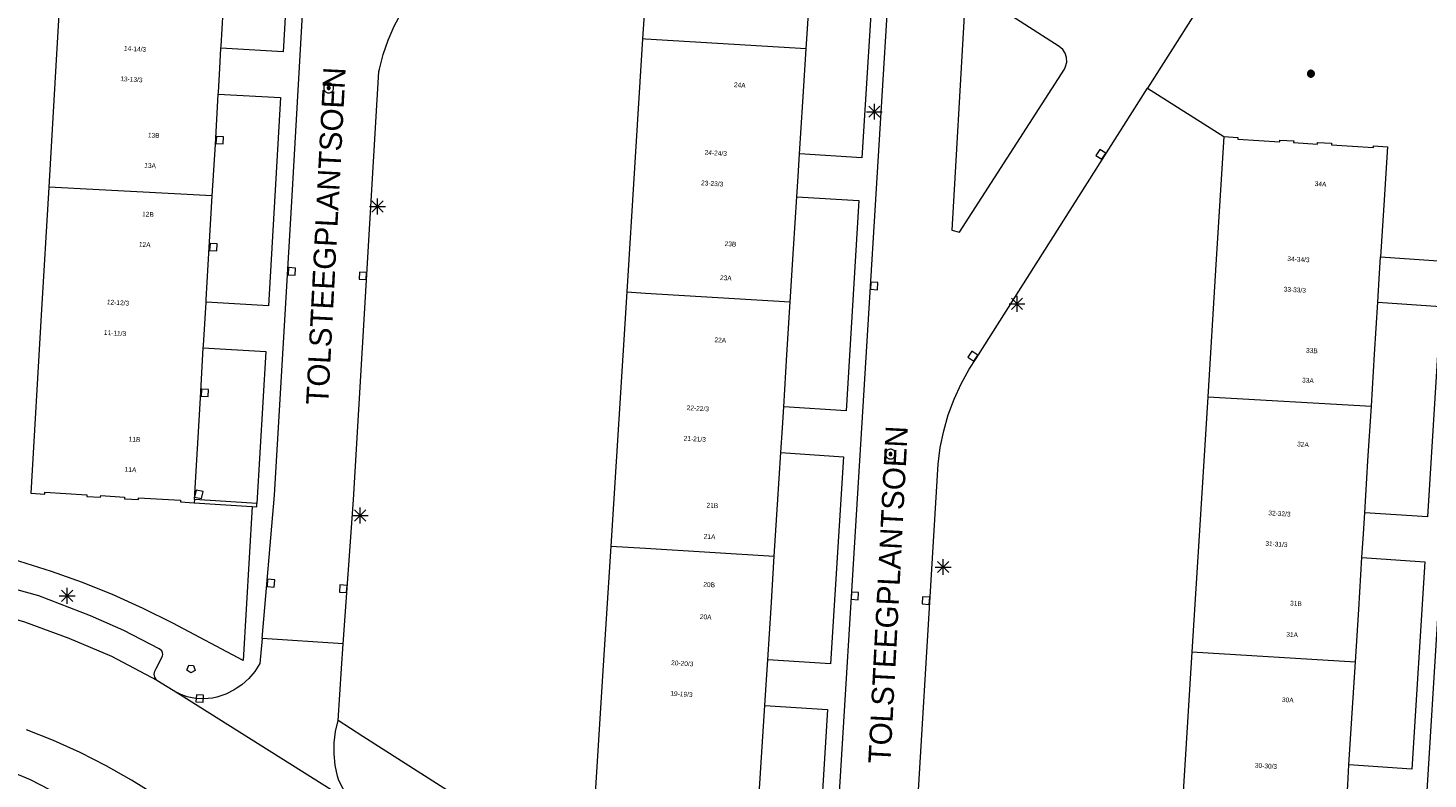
# Model space of a CAD drawing. Header units: metres. Extents: x 135779 to 137489, y 452643 to 455118.
# Tile 388 of 489: x 136961 to 137049, y 454242 to 454290. Entities that reach past the tile are written whole.
import ezdxf
from ezdxf.enums import TextEntityAlignment as Align

# ---------------------------------------------------------------- set-up
doc = ezdxf.new("R2010")
doc.units = ezdxf.units.M
for name, color, linetype, lineweight in [('KTop_BTD_Groenvoorziening', 62, 'Continuous', 13), ('KTop_NAR_Huisnummer (t)', 7, 'Continuous', 13), ('KTop_ORL_Weg_Straatnaam (t)', 7, 'Continuous', 13), ('KTop_PAL_Lichtmast', 40, 'Continuous', 13), ('KTop_PND_Grondvlaksituatie van BAG-pand [tachy]', 1, 'Continuous', 13), ('KTop_PND_Pandscheiding', 40, 'Continuous', 13), ('KTop_PUT_Brandkraan of -put', 1, 'Continuous', 13), ('KTop_PUT_Inspectie- of rioolput', 15, 'Continuous', 13), ('KTop_PUT_Kolk', 15, 'Continuous', 13), ('KTop_SHD_Muur', 15, 'Continuous', 13), ('KTop_VGO_Boom', 92, 'Continuous', 13), ('KTop_WGD_Rijbaan_Lokale weg', 251, 'Continuous', 13), ('KTop_WGD_Rijbaan_Lokale weg_verkeersdrempel', 40, 'Continuous', 13), ('KTop_WGD_Voetpad', 251, 'Continuous', 13)]:
    doc.layers.add(name, color=color, linetype=linetype, lineweight=lineweight)
doc.styles.add('Style-ROVU', font='ROVU.shx')

# ---------------------------------------------------------------- blocks, each defined once
blk = doc.blocks.new('PAL_Lichtmast')
at = {"layer": 'KTop_PAL_Lichtmast'}
for p, q in [((-0.354, -0.354), (0.354, 0.354)), ((0.354, -0.354), (-0.354, 0.354)), ((0, -0.5), (0, 0.5)), ((-0.5, 0), (0.5, 0))]:
    blk.add_line(p, q, dxfattribs=at)
blk = doc.blocks.new('PUT_Kolk')
at = {"layer": 'KTop_PUT_Kolk', "flags": 128}
blk.add_lwpolyline([(0.225, -0.225), (0.225, 0.225), (-0.225, 0.225), (-0.225, -0.225), (0.225, -0.225)], dxfattribs=at)
blk = doc.blocks.new('PUT_Brandkraan_of_-put')
at = {"layer": 'KTop_PUT_Brandkraan of -put'}
for p, q in [((-0.25, 0.034), (0, 0.25)), ((-0.158, -0.25), (-0.25, 0.034)), ((0, 0.25), (0.25, 0.033)), ((0.25, 0.033), (0.158, -0.25)), ((0.158, -0.25), (-0.158, -0.25))]:
    blk.add_line(p, q, dxfattribs=at)
blk = doc.blocks.new('PUT_Inspectie-_of_rioolput')
at = {"layer": 'KTop_PUT_Inspectie- of rioolput', "flags": 128}
for points in [[(0.31, 0), (0.308, 0.032), (0.303, 0.064), (0.294, 0.095), (0.283, 0.126), (0.268, 0.155), (0.25, 0.182), (0.23, 0.207), (0.207, 0.23), (0.182, 0.25), (0.154, 0.268), (0.126, 0.283), (0.095, 0.294), (0.064, 0.303), (0.032, 0.308), (0, 0.309), (-0.032, 0.308), (-0.064, 0.303), (-0.096, 0.294), (-0.126, 0.283), (-0.155, 0.268), (-0.182, 0.25), (-0.207, 0.23), (-0.23, 0.207), (-0.25, 0.182), (-0.268, 0.154), (-0.283, 0.126), (-0.294, 0.095), (-0.303, 0.064), (-0.308, 0.032), (-0.309, 0), (-0.308, -0.032), (-0.303, -0.064), (-0.294, -0.096), (-0.283, -0.126), (-0.268, -0.155), (-0.25, -0.182), (-0.23, -0.207), (-0.207, -0.23), (-0.182, -0.25), (-0.155, -0.268), (-0.126, -0.283), (-0.096, -0.294), (-0.064, -0.303), (-0.032, -0.308), (0, -0.309), (0.032, -0.308), (0.064, -0.303), (0.095, -0.294), (0.126, -0.283), (0.155, -0.268), (0.182, -0.25), (0.207, -0.23), (0.23, -0.207), (0.25, -0.182), (0.268, -0.155), (0.283, -0.126), (0.294, -0.096), (0.303, -0.064), (0.308, -0.032), (0.31, 0)], [(0.095, 0), (0.094, 0.009), (0.092, 0.019), (0.09, 0.029), (0.086, 0.038), (0.082, 0.047), (0.076, 0.055), (0.07, 0.063), (0.063, 0.07), (0.055, 0.076), (0.047, 0.082), (0.038, 0.086), (0.029, 0.09), (0.019, 0.092), (0.009, 0.094), (0, 0.094), (-0.01, 0.094), (-0.02, 0.092), (-0.029, 0.09), (-0.039, 0.086), (-0.048, 0.082), (-0.056, 0.076), (-0.064, 0.07), (-0.071, 0.063), (-0.077, 0.055), (-0.082, 0.047), (-0.087, 0.038), (-0.09, 0.029), (-0.093, 0.019), (-0.094, 0.009), (-0.095, 0), (-0.094, -0.01), (-0.093, -0.02), (-0.09, -0.029), (-0.087, -0.039), (-0.082, -0.048), (-0.077, -0.056), (-0.071, -0.064), (-0.064, -0.071), (-0.056, -0.077), (-0.047, -0.082), (-0.039, -0.087), (-0.029, -0.09), (-0.02, -0.093), (-0.01, -0.094), (0, -0.095), (0.009, -0.094), (0.019, -0.093), (0.029, -0.09), (0.038, -0.087), (0.047, -0.082), (0.055, -0.077), (0.063, -0.071), (0.07, -0.064), (0.076, -0.056), (0.082, -0.047), (0.086, -0.039), (0.09, -0.029), (0.092, -0.02), (0.094, -0.01), (0.095, 0)], [(0.035, 0), (0.034, 0.003), (0.034, 0.007), (0.033, 0.01), (0.031, 0.014), (0.03, 0.017), (0.028, 0.02), (0.026, 0.023), (0.023, 0.026), (0.02, 0.028), (0.017, 0.03), (0.014, 0.031), (0.01, 0.033), (0.007, 0.034), (0.003, 0.034), (0, 0.034), (-0.004, 0.034), (-0.007, 0.034), (-0.011, 0.033), (-0.014, 0.031), (-0.018, 0.03), (-0.021, 0.028), (-0.023, 0.026), (-0.026, 0.023), (-0.028, 0.02), (-0.03, 0.017), (-0.032, 0.014), (-0.033, 0.01), (-0.034, 0.007), (-0.035, 0.003), (-0.035, 0), (-0.035, -0.004), (-0.034, -0.007), (-0.033, -0.011), (-0.032, -0.014), (-0.03, -0.018), (-0.028, -0.021), (-0.026, -0.023), (-0.023, -0.026), (-0.021, -0.028), (-0.017, -0.03), (-0.014, -0.032), (-0.011, -0.033), (-0.007, -0.034), (-0.004, -0.035), (0, -0.035), (0.003, -0.035), (0.007, -0.034), (0.01, -0.033), (0.014, -0.032), (0.017, -0.03), (0.02, -0.028), (0.023, -0.026), (0.026, -0.023), (0.028, -0.021), (0.03, -0.017), (0.031, -0.014), (0.033, -0.011), (0.034, -0.007), (0.034, -0.004), (0.035, 0)], [(0.01, 0.02), (0.007, 0.02), (0.005, 0.021), (0.003, 0.022), (0.001, 0.022), (-0.001, 0.022), (-0.004, 0.022), (-0.006, 0.021), (-0.008, 0.02), (-0.01, 0.019), (-0.012, 0.018), (-0.014, 0.017), (-0.016, 0.015), (-0.017, 0.013), (-0.019, 0.012), (-0.02, 0.009), (-0.021, 0.007), (-0.022, 0.005), (-0.022, 0.003), (-0.022, 0.001), (-0.022, -0.001), (-0.022, -0.004), (-0.022, -0.006), (-0.021, -0.008), (-0.02, -0.01), (-0.019, -0.012), (-0.017, -0.014), (-0.016, -0.016), (-0.014, -0.017), (-0.012, -0.019), (-0.01, -0.02), (-0.008, -0.021), (-0.006, -0.022), (-0.003, -0.022), (-0.001, -0.022), (0.001, -0.022), (0.003, -0.022), (0.005, -0.022), (0.008, -0.021), (0.01, -0.02), (0.012, -0.019), (0.014, -0.017), (0.015, -0.016), (0.017, -0.014), (0.018, -0.012), (0.02, -0.01), (0.02, -0.008), (0.021, -0.006), (0.022, -0.003), (0.022, -0.001), (0.022, 0.001), (0.022, 0.003), (0.021, 0.005), (0.02, 0.008), (0.019, 0.01), (0.018, 0.012), (0.017, 0.014), (0.015, 0.015), (0.013, 0.017), (0.012, 0.018), (0.01, 0.02)]]:
    blk.add_lwpolyline(points, dxfattribs=at)
blk = doc.blocks.new('VGO_Boom')
at = {"layer": 'KTop_VGO_Boom', "flags": 128}
for points in [[(0.215, 0), (0.214, 0.022), (0.21, 0.045), (0.204, 0.066), (0.196, 0.087), (0.186, 0.108), (0.174, 0.126), (0.16, 0.144), (0.144, 0.16), (0.126, 0.174), (0.107, 0.186), (0.087, 0.196), (0.066, 0.204), (0.045, 0.21), (0.022, 0.214), (-0.001, 0.215), (-0.023, 0.214), (-0.045, 0.21), (-0.067, 0.204), (-0.088, 0.196), (-0.108, 0.186), (-0.127, 0.174), (-0.144, 0.16), (-0.16, 0.144), (-0.174, 0.126), (-0.187, 0.107), (-0.197, 0.087), (-0.205, 0.066), (-0.211, 0.045), (-0.214, 0.022), (-0.215, -0.001), (-0.214, -0.023), (-0.211, -0.045), (-0.205, -0.067), (-0.197, -0.088), (-0.187, -0.108), (-0.174, -0.127), (-0.16, -0.144), (-0.144, -0.16), (-0.127, -0.174), (-0.108, -0.187), (-0.088, -0.197), (-0.067, -0.205), (-0.045, -0.211), (-0.023, -0.214), (0, -0.215), (0.022, -0.214), (0.045, -0.211), (0.066, -0.205), (0.087, -0.197), (0.108, -0.187), (0.126, -0.174), (0.144, -0.16), (0.16, -0.144), (0.174, -0.127), (0.186, -0.108), (0.196, -0.088), (0.204, -0.067), (0.21, -0.045), (0.214, -0.023), (0.215, -0.001)], [(0.155, 0), (0.154, 0.016), (0.152, 0.032), (0.147, 0.048), (0.142, 0.063), (0.134, 0.078), (0.125, 0.091), (0.115, 0.104), (0.104, 0.115), (0.091, 0.125), (0.077, 0.134), (0.063, 0.142), (0.048, 0.147), (0.032, 0.152), (0.016, 0.154), (-0.001, 0.155), (-0.017, 0.154), (-0.033, 0.152), (-0.048, 0.147), (-0.064, 0.142), (-0.078, 0.134), (-0.092, 0.125), (-0.104, 0.115), (-0.116, 0.104), (-0.126, 0.091), (-0.135, 0.077), (-0.142, 0.063), (-0.148, 0.048), (-0.152, 0.032), (-0.155, 0.016), (-0.155, -0.001), (-0.155, -0.017), (-0.152, -0.033), (-0.148, -0.048), (-0.142, -0.064), (-0.135, -0.078), (-0.126, -0.092), (-0.116, -0.104), (-0.104, -0.116), (-0.092, -0.126), (-0.078, -0.135), (-0.064, -0.142), (-0.048, -0.148), (-0.033, -0.152), (-0.017, -0.155), (0, -0.155), (0.016, -0.155), (0.032, -0.152), (0.048, -0.148), (0.063, -0.142), (0.078, -0.135), (0.091, -0.126), (0.104, -0.116), (0.115, -0.104), (0.125, -0.092), (0.134, -0.078), (0.142, -0.064), (0.147, -0.048), (0.152, -0.033), (0.154, -0.017), (0.155, -0.001)], [(0.095, 0), (0.094, 0.01), (0.093, 0.02), (0.09, 0.029), (0.087, 0.039), (0.082, 0.048), (0.077, 0.056), (0.071, 0.064), (0.064, 0.071), (0.056, 0.077), (0.047, 0.082), (0.039, 0.087), (0.029, 0.09), (0.02, 0.093), (0.01, 0.094), (-0.001, 0.095), (-0.01, 0.094), (-0.02, 0.093), (-0.03, 0.09), (-0.039, 0.087), (-0.048, 0.082), (-0.056, 0.077), (-0.064, 0.071), (-0.071, 0.064), (-0.077, 0.056), (-0.083, 0.047), (-0.087, 0.039), (-0.091, 0.029), (-0.093, 0.02), (-0.095, 0.01), (-0.095, -0.001), (-0.095, -0.01), (-0.093, -0.02), (-0.091, -0.03), (-0.087, -0.039), (-0.083, -0.048), (-0.077, -0.056), (-0.071, -0.064), (-0.064, -0.071), (-0.056, -0.077), (-0.048, -0.083), (-0.039, -0.087), (-0.03, -0.091), (-0.02, -0.093), (-0.01, -0.095), (0, -0.095), (0.01, -0.095), (0.02, -0.093), (0.029, -0.091), (0.039, -0.087), (0.048, -0.083), (0.056, -0.077), (0.064, -0.071), (0.071, -0.064), (0.077, -0.056), (0.082, -0.048), (0.087, -0.039), (0.09, -0.03), (0.093, -0.02), (0.094, -0.01), (0.095, -0.001)], [(0.035, 0), (0.035, 0.004), (0.034, 0.007), (0.033, 0.011), (0.032, 0.014), (0.03, 0.018), (0.028, 0.021), (0.026, 0.023), (0.023, 0.026), (0.021, 0.028), (0.017, 0.03), (0.014, 0.032), (0.011, 0.033), (0.007, 0.034), (0.004, 0.035), (-0.001, 0.035), (-0.004, 0.035), (-0.008, 0.034), (-0.011, 0.033), (-0.015, 0.032), (-0.018, 0.03), (-0.021, 0.028), (-0.024, 0.026), (-0.027, 0.023), (-0.029, 0.021), (-0.031, 0.017), (-0.032, 0.014), (-0.034, 0.011), (-0.035, 0.007), (-0.035, 0.004), (-0.035, -0.001), (-0.035, -0.004), (-0.035, -0.008), (-0.034, -0.011), (-0.032, -0.015), (-0.031, -0.018), (-0.029, -0.021), (-0.027, -0.024), (-0.024, -0.027), (-0.021, -0.029), (-0.018, -0.031), (-0.015, -0.032), (-0.011, -0.034), (-0.008, -0.035), (-0.004, -0.035), (0, -0.035), (0.004, -0.035), (0.007, -0.035), (0.011, -0.034), (0.014, -0.032), (0.018, -0.031), (0.021, -0.029), (0.023, -0.027), (0.026, -0.024), (0.028, -0.021), (0.03, -0.018), (0.032, -0.015), (0.033, -0.011), (0.034, -0.008), (0.035, -0.004), (0.035, 0)]]:
    blk.add_lwpolyline(points, dxfattribs=at)

msp = doc.modelspace()

# ---------------------------------------------------------------- linework, layer by layer
at = {"layer": 'KTop_BTD_Groenvoorziening', "flags": 128}
msp.add_lwpolyline([(137031.663, 454286.052), (137036.493, 454283.009)], dxfattribs=at)
at = {"layer": 'KTop_PND_Grondvlaksituatie van BAG-pand [tachy]', "flags": 128}
for points in [[(137000.856, 454305.587), (137000, 454292.001), (136999.817, 454289.167)], [(136963.289, 454295.77), (136962.823, 454287.857), (136962.349, 454279.817)], [(136973.217, 454288.578), (136973.225, 454288.714), (136973.42, 454292.009), (136973.609, 454295.217)], [(137010.14, 454288.544), (137010.341, 454291.747), (137010.547, 454295.021)], [(136999.817, 454289.167), (136999.309, 454281.034), (136998.814, 454273.199)], [(136973.047, 454285.693), (136973.054, 454285.81), (136973.142, 454287.304), (136973.217, 454288.578)], [(137009.723, 454281.922), (137009.929, 454285.194), (137010.14, 454288.544)], [(136972.667, 454279.264), (136972.861, 454282.516), (136973.047, 454285.693)], [(137036.493, 454283.009), (137035.968, 454274.578), (137035.469, 454266.578)], [(137036.493, 454283.009), (137037.371, 454282.954), (137037.364, 454282.845), (137040.009, 454282.681), (137040.016, 454282.789), (137040.894, 454282.734), (137040.887, 454282.624), (137042.394, 454282.53), (137042.401, 454282.64), (137043.279, 454282.585), (137043.272, 454282.475), (137045.917, 454282.309), (137045.924, 454282.42), (137046.812, 454282.365), (137046.583, 454278.685), (137046.379, 454275.412)], [(137009.552, 454279.202), (137009.632, 454280.481), (137009.723, 454281.922)], [(136962.349, 454279.817), (136961.874, 454271.745), (136961.212, 454260.498), (136962.1, 454260.445), (136962.107, 454260.554), (136964.752, 454260.399), (136964.746, 454260.291), (136965.625, 454260.24), (136965.629, 454260.348), (136967.138, 454260.259), (136967.131, 454260.151), (136968.01, 454260.101), (136968.016, 454260.209), (136970.661, 454260.055), (136970.655, 454259.946), (136971.524, 454259.894)], [(136972.272, 454272.556), (136972.282, 454272.722), (136972.476, 454276.016), (136972.667, 454279.264)], [(137009.134, 454272.57), (137009.346, 454275.928), (137009.552, 454279.202)], [(137046.2, 454272.553), (137046.292, 454274.024), (137046.379, 454275.412)], [(136972.101, 454269.671), (136972.11, 454269.817), (136972.191, 454271.192), (136972.272, 454272.556)], [(136998.814, 454273.199), (136998.309, 454265.176), (136997.803, 454257.156)], [(137008.717, 454265.95), (137008.923, 454269.222), (137009.134, 454272.57)], [(137045.791, 454265.982), (137045.996, 454269.28), (137046.2, 454272.553)], [(136971.536, 454260.104), (136971.917, 454266.524), (136972.101, 454269.671)], [(137035.469, 454266.578), (137034.965, 454258.486), (137034.467, 454250.493)], [(137008.536, 454263.071), (137008.634, 454264.623), (137008.717, 454265.95)], [(137045.373, 454259.267), (137045.577, 454262.54), (137045.791, 454265.982)], [(137008.123, 454256.516), (137008.33, 454259.795), (137008.536, 454263.071)], [(136971.536, 454260.104), (136971.524, 454259.894)], [(137045.196, 454256.432), (137045.29, 454257.932), (137045.373, 454259.267)], [(136997.803, 454257.156), (136997.286, 454248.963), (136996.585, 454237.837), (136997.472, 454237.78), (136997.479, 454237.889), (137000, 454237.729), (137000.127, 454237.721), (137000.12, 454237.611), (137000.998, 454237.556), (137001.005, 454237.666), (137002.512, 454237.572), (137002.505, 454237.462), (137003.383, 454237.407), (137003.39, 454237.515), (137006.035, 454237.351), (137006.028, 454237.242), (137006.906, 454237.187), (137007.324, 454243.831), (137007.53, 454247.105)], [(137007.712, 454249.991), (137007.918, 454253.263), (137008.123, 454256.516)], [(137044.787, 454249.864), (137044.992, 454253.159), (137045.196, 454256.432)], [(137034.467, 454250.493), (137033.979, 454242.656), (137033.479, 454234.633)], [(137007.53, 454247.105), (137007.612, 454248.41), (137007.712, 454249.991)], [(137044.381, 454243.347), (137044.585, 454246.62), (137044.787, 454249.864)], [(137044.203, 454240.501), (137044.303, 454242.103), (137044.381, 454243.347)]]:
    msp.add_lwpolyline(points, dxfattribs=at)
at = {"layer": 'KTop_PND_Pandscheiding', "flags": 128}
for points in [[(137010.14, 454288.544), (137000, 454289.157), (136999.817, 454289.167)], [(136972.667, 454279.264), (136962.349, 454279.817)], [(136998.814, 454273.199), (137000, 454273.127), (137009.134, 454272.57)], [(137035.469, 454266.578), (137045.791, 454265.982)], [(136997.803, 454257.156), (137000, 454257.02), (137008.123, 454256.516)], [(137034.467, 454250.493), (137044.787, 454249.864)]]:
    msp.add_lwpolyline(points, dxfattribs=at)
at = {"layer": 'KTop_SHD_Muur', "flags": 128}
for points in [[(136975.486, 454259.859), (136975.166, 454259.879), (136971.536, 454260.104)], [(136971.524, 454259.894), (136975.181, 454259.667)], [(136975.181, 454259.667), (136975.472, 454259.649), (136975.486, 454259.859)]]:
    msp.add_lwpolyline(points, dxfattribs=at)
at = {"layer": 'KTop_WGD_Rijbaan_Lokale weg', "flags": 128}
for points in [[(136975.808, 454251.329), (136976.601, 454260.371), (136977.696, 454278.909), (136979.762, 454315.475), (136979.842, 454315.98), (136980.043, 454316.841), (136980.32, 454317.681), (136980.672, 454318.492), (136981.096, 454319.268), (136986.164, 454327.347)], [(136980.931, 454250.994), (136981.582, 454260.077), (136983.179, 454287.105), (136983.21, 454287.258), (136983.444, 454288.191), (136983.755, 454289.101), (136984.141, 454289.982), (136984.598, 454290.828), (136995.965, 454308.606)], [(137011.453, 454228.85), (137011.6, 454231.3), (137015.5, 454294.858), (137015.555, 454295.418), (137015.69, 454295.964), (137015.9, 454296.486), (137016.182, 454296.973), (137016.293, 454297.129), (137021.318, 454305.031)], [(137036.105, 454293.06), (137031.663, 454286.052)], [(137020.626, 454291.585), (137020.398, 454291.417), (137020.226, 454291.192), (137020.123, 454290.928), (137020.098, 454290.646), (137019.33, 454277.104), (137019.803, 454276.977), (137026.423, 454287.267), (137026.504, 454287.425), (137026.576, 454287.703), (137026.569, 454287.989), (137026.483, 454288.263), (137026.325, 454288.503), (137026.107, 454288.69), (137021.759, 454291.464), (137021.701, 454291.51), (137021.451, 454291.644), (137021.174, 454291.703), (137020.892, 454291.683), (137020.626, 454291.585)], [(137016.399, 454228.488), (137016.57, 454231.39), (137016.714, 454233.389), (137018.462, 454262.332), (137018.598, 454263.385), (137018.812, 454264.425), (137019.104, 454265.445), (137019.472, 454266.441), (137019.914, 454267.406), (137020.427, 454268.335), (137020.86, 454269.009), (137031.663, 454286.052)], [(137047.105, 454206.102), (137047.27, 454208.71), (137051.053, 454269.964), (137051.104, 454270.715), (137051.235, 454271.455), (137051.444, 454272.178), (137051.728, 454272.875), (137052.084, 454273.538), (137052.287, 454273.852), (137057.418, 454282.066)], [(136948.406, 454254.577), (136952.523, 454254.166), (136955.648, 454253.656), (136958.362, 454253.096), (136960.812, 454252.372), (136963.624, 454251.352), (136966.305, 454250.217), (136969.173, 454248.691)], [(136980.931, 454250.994), (136975.808, 454251.329)], [(136969.173, 454248.691), (136970.467, 454247.897)], [(136970.467, 454247.897), (136982.207, 454240.522)], [(137027.627, 454204.153), (137000, 454221.737), (136991.254, 454227.312), (136992.564, 454229.178), (136985.202, 454233.803), (136983.942, 454231.971), (136968.358, 454241.904), (136967.563, 454242.389), (136965.964, 454243.293), (136964.328, 454244.126), (136962.657, 454244.887), (136960.954, 454245.575)]]:
    msp.add_lwpolyline(points, dxfattribs=at)
at = {"layer": 'KTop_WGD_Rijbaan_Lokale weg_verkeersdrempel', "flags": 128}
for points in [[(136975.808, 454251.329), (136975.67, 454249.75), (136975.353, 454249.253), (136974.971, 454248.804), (136974.532, 454248.41), (136974.248, 454248.218), (136974.044, 454248.08), (136973.515, 454247.818), (136972.957, 454247.631), (136972.675, 454247.567), (136972.141, 454247.518), (136971.605, 454247.548), (136971.08, 454247.658), (136970.577, 454247.844), (136970.467, 454247.897)], [(136980.61, 454246.15), (136980.82, 454249.44), (136980.931, 454250.994)], [(136982.207, 454240.522), (136982.151, 454240.56), (136981.689, 454240.93), (136981.281, 454241.359), (136980.935, 454241.84), (136980.656, 454242.362), (136980.572, 454242.639), (136980.421, 454243.334), (136980.349, 454244.041), (136980.357, 454244.752), (136980.444, 454245.458), (136980.61, 454246.15)]]:
    msp.add_lwpolyline(points, dxfattribs=at)
at = {"layer": 'KTop_WGD_Voetpad', "flags": 128}
for points in [[(136973.99, 454301.678), (136977.896, 454301.452), (136977.136, 454288.345), (136973.217, 454288.578)], [(137010.547, 454295.021), (137014.473, 454294.764), (137013.639, 454281.666), (137009.723, 454281.922)], [(137046.379, 454275.412), (137050.322, 454275.144), (137050.723, 454281.829), (137053.441, 454281.687), (137060.97, 454293.52), (137061.417, 454294.213)], [(136973.047, 454285.693), (136976.969, 454285.466), (136976.209, 454272.322), (136972.272, 454272.556)], [(137009.552, 454279.202), (137013.467, 454278.966), (137012.658, 454265.694), (137008.717, 454265.95)], [(137046.2, 454272.553), (137050.149, 454272.279), (137049.336, 454259.003), (137045.373, 454259.267)], [(136972.101, 454269.671), (136976.042, 454269.443), (136975.486, 454259.859)], [(137008.536, 454263.071), (137012.482, 454262.803), (137011.671, 454249.738), (137007.712, 454249.991)], [(136975.181, 454259.667), (136974.62, 454249.94), (136970.178, 454252.297), (136968.311, 454253.224), (136966.409, 454254.078), (136964.477, 454254.859), (136962.515, 454255.565), (136960.529, 454256.196), (136958.519, 454256.75), (136956.489, 454257.226), (136954.539, 454257.607), (136952.371, 454257.988), (136950.191, 454258.29), (136948.002, 454258.512), (136947.39, 454258.56), (136944.81, 454258.7)], [(136969.173, 454248.691), (136969.14, 454248.721), (136969.034, 454248.882), (136969.002, 454249.071), (136969.049, 454249.258), (136969.121, 454249.431), (136969.523, 454250.209), (136969.547, 454250.332), (136969.523, 454250.423), (136969.482, 454250.546), (136969.325, 454250.67), (136967.095, 454251.829), (136964.984, 454252.768), (136961.718, 454254.018), (136957.813, 454255.104), (136954.491, 454255.861), (136951.472, 454256.305), (136948.504, 454256.552), (136948.406, 454254.577)], [(137045.196, 454256.432), (137049.162, 454256.171), (137048.346, 454243.092), (137044.381, 454243.347)], [(137007.53, 454247.105), (137011.491, 454246.842), (137010.876, 454236.883), (137010.517, 454230.464), (137010.32, 454227.21), (137006.951, 454229.328), (137000, 454233.763), (136982.17, 454245.14), (136980.61, 454246.15)], [(136963.993, 454240.841), (136963.59, 454241.097), (136962.41, 454241.784), (136961.19, 454242.4), (136959.937, 454242.945), (136958.655, 454243.414), (136957.347, 454243.808), (136956.018, 454244.125), (136954.673, 454244.364), (136953.316, 454244.523), (136953.046, 454238.889)]]:
    msp.add_lwpolyline(points, dxfattribs=at)

# ---------------------------------------------------------------- block references
at = {"layer": 'KTop_PAL_Lichtmast'}
for p in [(137014.439, 454284.578), (136983.095, 454278.59), (137023.437, 454272.449), (136981.996, 454259.095), (137018.773, 454255.838), (136963.515, 454254.021)]:
    msp.add_blockref('PAL_Lichtmast', p, dxfattribs=at)
at = {"layer": 'KTop_PUT_Brandkraan of -put', "rotation": 249.7065481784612}
msp.add_blockref('PUT_Brandkraan_of_-put', (136971.361, 454249.401), dxfattribs=at)
at = {"layer": 'KTop_PUT_Inspectie- of rioolput'}
for p, rotation in [((136980.014, 454286.075), 176.7661937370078), ((137015.456, 454262.967), 176.4886603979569)]:
    msp.add_blockref('PUT_Inspectie-_of_rioolput', p, dxfattribs=dict(at, rotation=rotation))
at = {"layer": 'KTop_PUT_Kolk'}
for p, rotation in [((136973.136, 454282.781), 86.68749418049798), ((137028.725, 454281.883), 327.630727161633), ((136972.737, 454276.023), 266.59856283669), ((136977.685, 454274.496), 176.6195886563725), ((136982.168, 454274.221), 356.6185031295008), ((137014.423, 454273.578), 176.4886603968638), ((137020.65, 454269.143), 327.2819628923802), ((136972.194, 454266.832), 86.68893873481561), ((136971.816, 454260.428), 347.2568317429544), ((136976.365, 454254.823), 174.9878791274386), ((136980.93, 454254.471), 355.9004865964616), ((137013.202, 454254.017), 176.488660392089), ((137017.693, 454253.72), 356.5438441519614), ((136971.877, 454247.54), 266.7964889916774)]:
    msp.add_blockref('PUT_Kolk', p, dxfattribs=dict(at, rotation=rotation))
at = {"layer": 'KTop_VGO_Boom'}
msp.add_blockref('VGO_Boom', (137041.981, 454286.976), dxfattribs=at)

# ---------------------------------------------------------------- texts
at = {"layer": 'KTop_NAR_Huisnummer (t)', "style": 'Style-ROVU'}
for s, rotation, p in [('14-14/3', 356.4, (136968.498, 454288.498)), ('13-13/3', 356.4, (136968.269, 454286.574)), ('24A', 356.4, (137006.314, 454286.234)), ('13B', 356.8, (136969.343, 454283.067)), ('24-24/3', 356.4, (137005.135, 454281.925)), ('13A', 356.8, (136969.113, 454281.157)), ('23-23/3', 356.4, (137004.906, 454280.001)), ('34A', 356.4, (137042.957, 454279.991)), ('12B', 356.8, (136968.979, 454278.084)), ('12A', 356.8, (136968.775, 454276.168)), ('23B', 356.4, (137005.728, 454276.208)), ('34-34/3', 356.4, (137041.895, 454275.219)), ('23A', 356.4, (137005.435, 454274.063)), ('33-33/3', 356.4, (137041.666, 454273.294)), ('12-12/3', 356.4, (136967.424, 454272.485)), ('11-11/3', 356.4, (136967.23, 454270.558)), ('22A', 356.4, (137005.086, 454270.139)), ('33B', 356.4, (137042.409, 454269.471)), ('33A', 356.4, (137042.161, 454267.593)), ('22-22/3', 356.4, (137004.001, 454265.811)), ('11B', 356.8, (136968.131, 454263.883)), ('21-21/3', 356.4, (137003.809, 454263.884)), ('32A', 356.4, (137041.85, 454263.56)), ('11A', 356.8, (136967.882, 454261.968)), ('21B', 356.4, (137004.583, 454259.702)), ('32-32/3', 356.4, (137040.696, 454259.171)), ('21A', 356.4, (137004.412, 454257.739)), ('31-31/3', 356.4, (137040.504, 454257.244)), ('20B', 356.4, (137004.384, 454254.707)), ('31B', 356.4, (137041.405, 454253.518)), ('20A', 356.4, (137004.166, 454252.669)), ('31A', 356.4, (137041.164, 454251.551)), ('20-20/3', 356.4, (137003.02, 454249.717)), ('19-19/3', 356.4, (137002.97, 454247.782)), ('30A', 356.4, (137040.891, 454247.43)), ('30-30/3', 356.4, (137039.848, 454243.244))]:
    msp.add_text(s, height=0.3, rotation=rotation, dxfattribs=at).set_placement(p, align=Align.MIDDLE_RIGHT)
at = {"layer": 'KTop_ORL_Weg_Straatnaam (t)', "style": 'Style-ROVU'}
for p in [(136979.979, 454266.049), (137015.448, 454243.41)]:
    msp.add_text('TOLSTEEGPLANTSOEN', height=1.4, rotation=87.02033, dxfattribs=at).set_placement(p)

doc.saveas('drawing.dxf')
